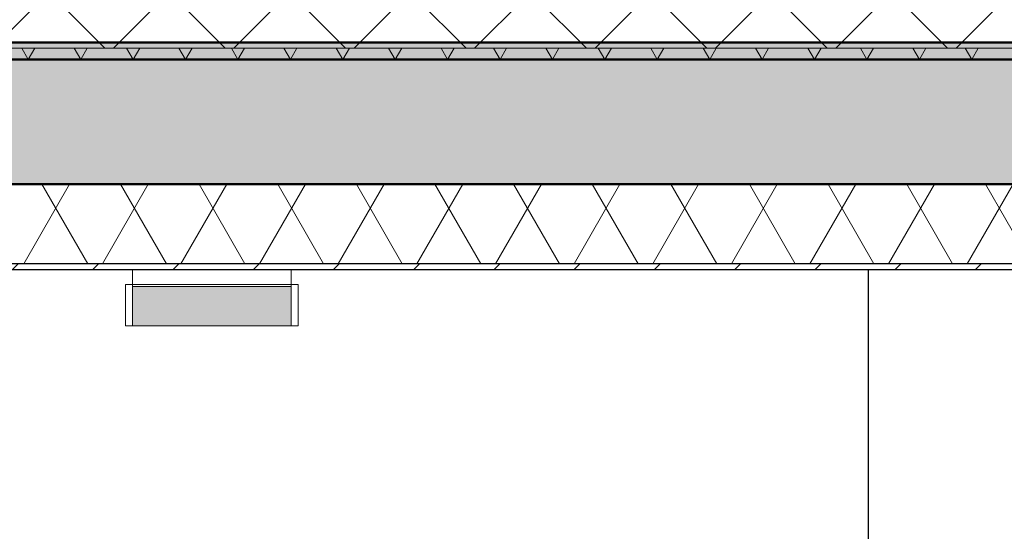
# Model space of a CAD drawing. Extents: x 50445 to 145605, y -10968 to 41989.
# Tile 267 of 338: x 98758 to 100493, y 736 to 1637. Entities that reach past the tile are written whole.
import ezdxf

# ---------------------------------------------------------------- set-up
doc = ezdxf.new("R2010")
doc.units = 0
doc.header["$LTSCALE"] = 414.30304
doc.header["$MEASUREMENT"] = 0
doc.layers.get('0').update_dxf_attribs({"linetype": 'CONTINUOUS'})
for name, color, linetype, lineweight in [('A-CLNG-PATT', 5, 'CONTINUOUS', 25), ('A-CLNG-SUSP', 5, 'CONTINUOUS', 25), ('A-FLOR-OTLN', 6, 'CONTINUOUS', 18), ('A-FLOR-PATT', 8, 'CONTINUOUS', 50), ('A-GENM', 6, 'CONTINUOUS', 18), ('I-WALL', 2, 'CONTINUOUS', 25)]:
    doc.layers.add(name, color=color, linetype=linetype, lineweight=lineweight)

# ---------------------------------------------------------------- blocks, each defined once
blk = doc.blocks.new('65_KA_ETAP K8 nooduitje buisvormig - Type-V108-plotview doorsnede C C  -  1 op 100')
at = {"layer": 'A-GENM'}
for points in [[(30356.6, 466.7), (30356.6, 500), (30076.6, 500), (30076.6, 466.7), (30195.7, 466.7)], [(30356.6, 430.2), (30356.6, 466.7), (30076.6, 466.7), (30076.6, 430.2), (30195.7, 430.2)]]:
    blk.add_hatch(color=256, dxfattribs=at).paths.add_polyline_path(points, flags=0)
for p, q in [((30076.6, 500), (30076.6, 530)), ((30356.6, 530), (30356.6, 500)), ((30076.6, 503.2), (30064.6, 503.2)), ((30064.6, 466.7), (30064.6, 503.2)), ((30356.6, 503.2), (30076.6, 503.2)), ((30368.6, 503.2), (30356.6, 503.2)), ((30368.6, 503.2), (30368.6, 466.7)), ((30076.6, 500), (30356.6, 500)), ((30076.6, 500), (30076.6, 466.7)), ((30076.6, 466.7), (30076.6, 500)), ((30356.6, 466.7), (30356.6, 500)), ((30356.6, 500), (30356.6, 466.7)), ((30064.6, 430.2), (30064.6, 466.7)), ((30076.6, 466.7), (30076.6, 430.2)), ((30076.6, 430.2), (30076.6, 466.7)), ((30356.6, 430.2), (30356.6, 466.7)), ((30356.6, 466.7), (30356.6, 430.2)), ((30368.6, 466.7), (30368.6, 430.2)), ((30064.6, 430.2), (30076.6, 430.2)), ((30076.6, 430.2), (30356.6, 430.2)), ((30356.6, 430.2), (30368.6, 430.2))]:
    blk.add_line(p, q, dxfattribs=at)
blk = doc.blocks.new('3073_04 constructie_abt_export 08-11-2012_rvt-1-plotview doorsnede C C  -  1 op 100')
at = {"layer": 'A-FLOR-PATT', "lineweight": 18}
blk.add_hatch(color=7, dxfattribs=at).paths.add_polyline_path([(22125.3, 680), (54166.6, 680), (54166.6, 930), (4366.6, 930), (4366.6, 680), (21568.7, 680)], flags=0)
at = {"layer": 'A-FLOR-OTLN', "color": 90, "lineweight": 50}
for p, q in [((54166.6, 930), (4366.6, 930)), ((4666.6, 680), (54166.6, 680))]:
    blk.add_line(p, q, dxfattribs=at)

msp = doc.modelspace()

# ---------------------------------------------------------------- hatches: boundary and pattern name
at = {"layer": 'A-CLNG-PATT', "lineweight": 18}
h = msp.add_hatch(dxfattribs=at)
h.set_pattern_fill('FP_12', color=256, angle=150, style=0, pattern_type=2)
h.set_pattern_definition([(60, (114825.1, 10064.78), (-103.92305, 60), []), (120, (114825.1, 10064.78), (-103.92305, -60), [])])
h.paths.add_polyline_path([(111653.5, 1207.2), (113121.1, 1207.2), (113121.1, 1347.2), (85856.1, 1347.2), (85856.1, 1207.2), (111375.2, 1207.2)], flags=0)
h.paths.add_polyline_path([(135346.1, 1207.2), (135346.1, 1347.2), (129776.1, 1347.2), (129776.1, 1207.2), (134473.4, 1207.2)], flags=0)
h.paths.add_polyline_path([(129616.1, 1207.2), (129616.1, 1347.2), (125941.1, 1347.2), (125941.1, 1207.2), (127794.4, 1207.2)], flags=0)
h.paths.add_polyline_path([(124125.1, 1207.2), (124125.1, 1347.2), (120114.1, 1347.2), (120114.1, 1207.2), (123341.7, 1207.2)], flags=0)
h.paths.add_polyline_path([(119771.1, 1207.2), (119771.1, 1347.2), (117710.1, 1347.2), (117710.1, 1207.2), (118889.1, 1207.2)], flags=0)
h.paths.add_polyline_path([(117599.1, 1207.2), (117599.1, 1347.2), (115732.1, 1347.2), (115732.1, 1207.2), (116662.8, 1207.2)], flags=0)
h.paths.add_polyline_path([(115616.1, 1207.2), (115616.1, 1347.2), (113573.1, 1347.2), (113573.1, 1207.2), (115549.6, 1207.2)], flags=0)
h = msp.add_hatch(dxfattribs=at)
h.set_pattern_fill('FP_20', color=256, style=0, pattern_type=2)
h.set_pattern_definition([(45, (114825.09, 10064.78), (-70.71068, 70.71068), [])])
h.paths.add_polyline_path([(111375.2, 1197.2), (113121.1, 1197.2), (113121.1, 1207.2), (85856.1, 1207.2), (85856.1, 1197.2), (111096.9, 1197.2)], flags=0)
h.paths.add_polyline_path([(135346.1, 1197.2), (135346.1, 1207.2), (129776.1, 1207.2), (129776.1, 1197.2), (134473.4, 1197.2)], flags=0)
h.paths.add_polyline_path([(129616.1, 1197.2), (129616.1, 1207.2), (125941.1, 1207.2), (125941.1, 1197.2), (127794.4, 1197.2)], flags=0)
h.paths.add_polyline_path([(124125.1, 1197.2), (124125.1, 1207.2), (120114.1, 1207.2), (120114.1, 1197.2), (123341.7, 1197.2)], flags=0)
h.paths.add_polyline_path([(119771.1, 1197.2), (119771.1, 1207.2), (117710.1, 1207.2), (117710.1, 1197.2), (118889.1, 1197.2)], flags=0)
h.paths.add_polyline_path([(117599.1, 1197.2), (117599.1, 1207.2), (115732.1, 1207.2), (115732.1, 1197.2), (116662.8, 1197.2)], flags=0)
h.paths.add_polyline_path([(115616.1, 1197.2), (115616.1, 1207.2), (113573.1, 1207.2), (113573.1, 1197.2), (115549.6, 1197.2)], flags=0)
at = {"layer": 'A-FLOR-PATT', "lineweight": 18}
h = msp.add_hatch(dxfattribs=at)
h.set_pattern_fill('FP_6', color=256, angle=135, style=0, pattern_type=2)
h.set_pattern_definition([(45, (114825.1, 10064.78), (-106.066, 106.066), []), (135, (114825.1, 10064.78), (-106.066, -106.066), [])])
h.paths.add_polyline_path([(102191.6, 1587.2), (135616.1, 1587.2), (135616.1, 1687.2), (135476.1, 1687.2), (135476.1, 1677.2), (85436.1, 1677.2), (85436.1, 1687.2), (85300.3, 1687.2), (85300.3, 1587.2), (101913.3, 1587.2)], flags=0)
h = msp.add_hatch(dxfattribs=at)
h.set_pattern_fill('FP_7', color=256, angle=-210, style=0, pattern_type=2)
h.set_pattern_definition([(240, (110458.2, 1647.184), (46.18203, -80.01037), []), (300, (110365.804, 1647.18), (92.38203, -0.01037), [])])
h.paths.add_polyline_path([(135586.5, 1567.2), (135616.1, 1567.2), (135616.1, 1587.2), (85300.3, 1587.2), (85300.3, 1567.2), (135030, 1567.2)], flags=0)

# ---------------------------------------------------------------- linework, layer by layer
at = {"layer": 'A-CLNG-SUSP'}
for p, q in [((113121.1, 1347.2), (85856.1, 1347.2)), ((113121.1, 1207.2), (85856.1, 1207.2)), ((85856.1, 1197.2), (113121.1, 1197.2))]:
    msp.add_line(p, q, dxfattribs=at)
at = {"layer": 'A-FLOR-OTLN'}
msp.add_line((135616.1, 1587.2), (85300.3, 1587.2), dxfattribs=at)
at = {"layer": 'A-FLOR-OTLN', "lineweight": 50}
msp.add_line((85300.3, 1567.2), (135616.1, 1567.2), dxfattribs=at)
at = {"layer": 'I-WALL'}
msp.add_line((100253.1, 1197.2), (100253.1, -1812.8), dxfattribs=at)

# ---------------------------------------------------------------- block references
at = {"lineweight": 5}
msp.add_blockref('3073_04 constructie_abt_export 08-11-2012_rvt-1-plotview doorsnede C C  -  1 op 100', (81179.5, 667.2), dxfattribs=at)
at = {"layer": 'A-GENM'}
msp.add_blockref('65_KA_ETAP K8 nooduitje buisvormig - Type-V108-plotview doorsnede C C  -  1 op 100', (68879.5, 667.2), dxfattribs=at)

doc.saveas('drawing.dxf')
